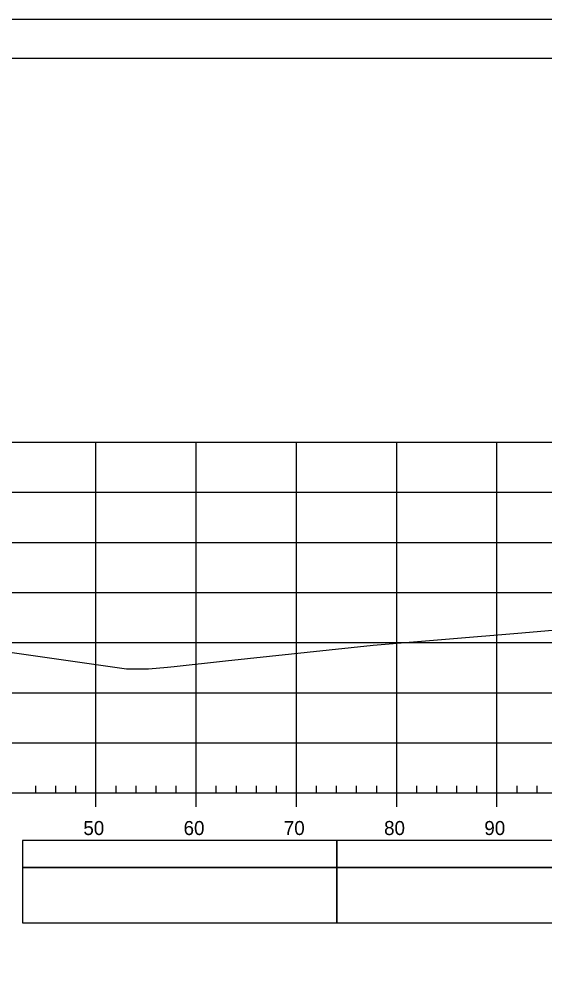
# Model space of a CAD drawing. Extents: x 1386544 to 1388153, y 379785 to 390999.
# Drawn here: x 1387420.3 to 1387472.7, y 379902.3 to 379998.1 of the extents above; entities that cross this region are included whole.
import ezdxf

# ---------------------------------------------------------------- set-up
doc = ezdxf.new("R2010")
doc.units = 0
for name, color, linetype in [('R_Axis', 7, 'Continuous'), ('R_Axis Annot', 7, 'Continuous'), ('R_Border', 7, 'Continuous'), ('R_Exist Surface', 7, 'Continuous'), ('R_Grid', 7, 'Continuous'), ('R_No Plot', 7, 'Continuous'), ('R_Striping', 7, 'Continuous')]:
    doc.layers.add(name, color=color, linetype=linetype)

msp = doc.modelspace()

# ---------------------------------------------------------------- linework, layer by layer
at = {"layer": 'R_Axis'}
for p, q in [((1387421.953, 379920.947), (1387421.953, 379921.647)), ((1387423.953, 379920.947), (1387423.953, 379921.647)), ((1387425.953, 379920.947), (1387425.953, 379921.647)), ((1387429.953, 379920.947), (1387429.953, 379921.647)), ((1387431.953, 379920.947), (1387431.953, 379921.647)), ((1387433.953, 379920.947), (1387433.953, 379921.647)), ((1387435.953, 379920.947), (1387435.953, 379921.647)), ((1387439.953, 379920.947), (1387439.953, 379921.647)), ((1387441.953, 379920.947), (1387441.953, 379921.647)), ((1387443.953, 379920.947), (1387443.953, 379921.647)), ((1387445.953, 379920.947), (1387445.953, 379921.647)), ((1387449.953, 379920.947), (1387449.953, 379921.647)), ((1387451.953, 379920.947), (1387451.953, 379921.647)), ((1387453.953, 379920.947), (1387453.953, 379921.647)), ((1387455.953, 379920.947), (1387455.953, 379921.647)), ((1387459.953, 379920.947), (1387459.953, 379921.647)), ((1387461.953, 379920.947), (1387461.953, 379921.647)), ((1387463.953, 379920.947), (1387463.953, 379921.647)), ((1387465.953, 379920.947), (1387465.953, 379921.647)), ((1387469.953, 379920.947), (1387469.953, 379921.647)), ((1387471.953, 379920.947), (1387471.953, 379921.647)), ((1387232.953, 379920.947), (1387522.953, 379920.947)), ((1387427.953, 379919.547), (1387427.953, 379920.947)), ((1387437.953, 379919.547), (1387437.953, 379920.947)), ((1387447.953, 379919.547), (1387447.953, 379920.947)), ((1387457.953, 379919.547), (1387457.953, 379920.947)), ((1387467.953, 379919.547), (1387467.953, 379920.947))]:
    msp.add_line(p, q, dxfattribs=at)
at = {"layer": 'R_Axis Annot'}
for points in [[(1387451.973, 379913.503), (1387522.953, 379913.503), (1387522.953, 379916.211), (1387451.973, 379916.211)], [(1387451.973, 379907.975), (1387522.953, 379907.975), (1387522.953, 379913.503), (1387451.973, 379913.503)]]:
    msp.add_lwpolyline(points, close=True, dxfattribs=at)
at = {"layer": 'R_Border'}
msp.add_line((1387219.953, 379994.24), (1387536.133, 379994.24), dxfattribs=at)
at = {"layer": 'R_Exist Surface'}
msp.add_lwpolyline([(1387418.427, 379935.14), (1387430.98, 379933.314), (1387432.066, 379933.318), (1387433.195, 379933.319), (1387435.096, 379933.508), (1387435.767, 379933.564), (1387440.888, 379934.13), (1387455.61, 379935.675), (1387470.418, 379936.924), (1387480.727, 379937.816), (1387481.922, 379937.832), (1387486.39, 379937.89), (1387491.142, 379937.967), (1387503.415, 379937.935), (1387516.527, 379937.858), (1387522.953, 379937.674)], dxfattribs=at)
at = {"layer": 'R_Grid'}
for p, q in [((1387232.953, 379955.947), (1387522.953, 379955.947)), ((1387427.953, 379920.947), (1387427.953, 379955.947)), ((1387437.953, 379920.947), (1387437.953, 379955.947)), ((1387447.953, 379920.947), (1387447.953, 379955.947)), ((1387457.953, 379920.947), (1387457.953, 379955.947)), ((1387467.953, 379920.947), (1387467.953, 379955.947)), ((1387232.953, 379950.947), (1387522.953, 379950.947)), ((1387232.953, 379945.947), (1387522.953, 379945.947)), ((1387232.953, 379940.947), (1387522.953, 379940.947)), ((1387232.953, 379935.947), (1387522.953, 379935.947)), ((1387232.953, 379930.947), (1387522.953, 379930.947)), ((1387232.953, 379925.947), (1387522.953, 379925.947)), ((1387232.953, 379920.947), (1387522.953, 379920.947))]:
    msp.add_line(p, q, dxfattribs=at)
at = {"layer": 'R_No Plot'}
msp.add_line((1387207.552, 379998.135), (1387540.885, 379998.135), dxfattribs=at)
for points in [[(1387207.545, 379998.135), (1387540.885, 379998.135), (1387540.885, 379784.797), (1387207.545, 379784.797)], [(1387453.873, 379994.24), (1387473.493, 379994.24), (1387473.493, 379984.36), (1387489.605, 379984.36), (1387512.804, 379984.36), (1387512.804, 379960.027), (1387536.133, 379960.027), (1387536.133, 379788.78), (1387219.953, 379788.78), (1387219.953, 379994.24)]]:
    msp.add_lwpolyline(points, close=True, dxfattribs=at)
at = {"layer": 'R_Striping'}
for points in [[(1387420.633, 379913.505), (1387451.973, 379913.505), (1387451.973, 379916.211), (1387420.633, 379916.211)], [(1387420.633, 379907.983), (1387451.973, 379907.983), (1387451.973, 379913.505), (1387420.633, 379913.505)]]:
    msp.add_lwpolyline(points, close=True, dxfattribs=at)

# ---------------------------------------------------------------- texts
at = {"layer": 'R_Axis Annot'}
for s, p in [('50', (1387426.691, 379916.747)), ('60', (1387436.691, 379916.747)), ('70', (1387446.691, 379916.747)), ('80', (1387456.691, 379916.747)), ('90', (1387466.691, 379916.747))]:
    msp.add_text(s, height=1.4, dxfattribs=at).set_placement(p)

doc.saveas('drawing.dxf')
